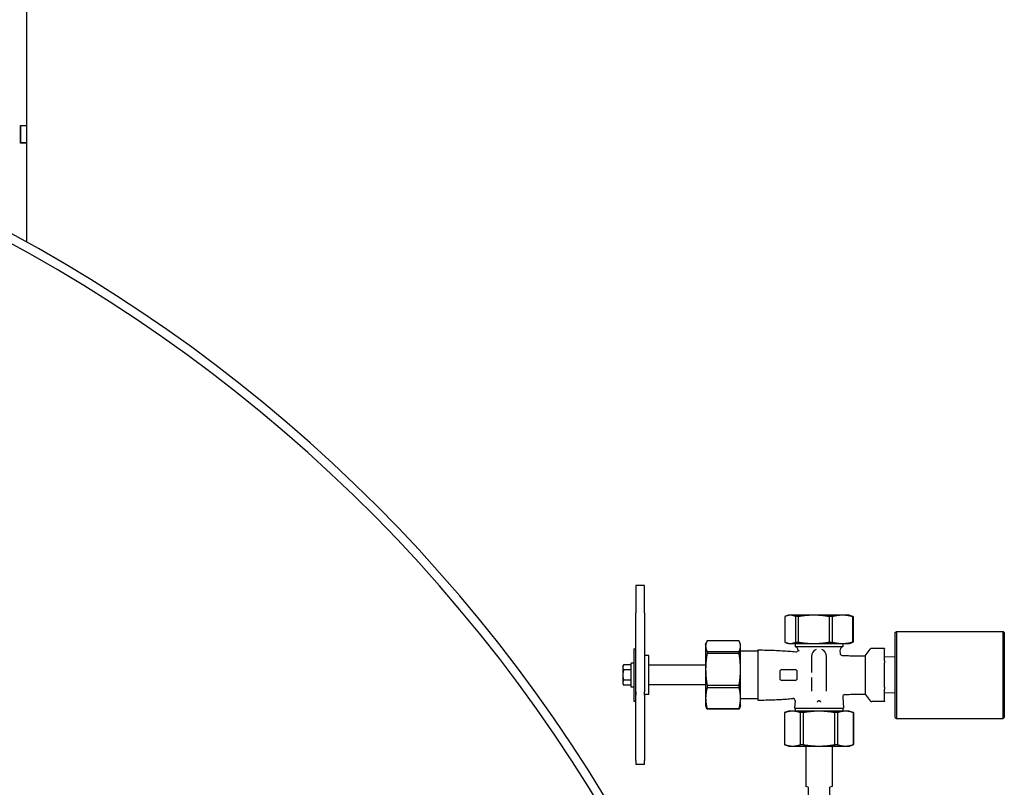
# Model space of a CAD drawing. Header units: inches. Extents: x 24 to 1128, y -69 to 748.
# Tile 271 of 656: x 444 to 472, y 322 to 344. Entities that reach past the tile are written whole.
import ezdxf

# ---------------------------------------------------------------- set-up
doc = ezdxf.new("R2010")
doc.units = ezdxf.units.IN
doc.header["$LTSCALE"] = 32
doc.header["$MEASUREMENT"] = 0
doc.layers.add('Visible (ANSI)', color=7, linetype='Continuous', lineweight=30)

msp = doc.modelspace()

# ---------------------------------------------------------------- linework, layer by layer
at = {"layer": 'Visible (ANSI)'}
for p, q in [((444.18688, 347.79117), (444.18688, 341.30117)), ((444.00758, 341.30117), (444.18688, 341.30117)), ((444.00758, 340.79117), (444.00758, 341.30117)), ((444.18688, 341.30117), (444.18688, 341.29117)), ((444.00758, 341.29117), (444.00758, 340.80117)), ((444.18688, 341.29117), (444.00758, 341.29117)), ((444.18688, 341.29117), (444.18688, 340.80117)), ((444.18688, 340.80117), (444.00758, 340.80117)), ((444.18688, 340.79117), (444.00758, 340.79117)), ((444.18688, 340.80117), (444.18688, 340.79117)), ((444.18688, 340.79117), (444.18688, 337.95574)), ((461.65483, 328.11213), (461.65483, 327.32521)), ((461.90483, 328.11213), (461.65483, 328.11213)), ((461.90483, 327.32521), (461.90483, 328.11213)), ((461.65483, 325.0666), (461.65483, 327.32521)), ((461.90483, 327.32521), (461.90483, 325.0666)), ((465.92582, 327.21987), (465.92582, 326.48927)), ((466.02983, 327.26082), (465.97309, 327.24017)), ((466.08312, 327.26082), (466.02983, 327.26082)), ((466.75438, 327.26082), (466.08312, 327.26082)), ((466.30345, 327.21987), (466.24042, 327.21987)), ((466.24042, 326.48927), (466.24042, 327.21987)), ((466.30345, 327.21987), (466.30345, 326.48927)), ((467.57609, 327.26082), (466.75438, 327.26082)), ((467.28247, 327.21987), (467.20531, 327.21987)), ((467.20531, 326.48927), (467.20531, 327.21987)), ((467.28247, 327.21987), (467.28247, 326.48927)), ((467.77983, 327.26082), (467.57609, 327.26082)), ((467.77983, 327.26082), (467.83657, 327.24017)), ((467.88385, 327.21987), (467.86972, 327.21987)), ((467.86972, 326.48927), (467.86972, 327.21987)), ((467.88385, 327.21987), (467.88385, 326.48927)), ((469.09233, 326.76492), (469.12358, 326.79617)), ((469.09233, 324.32742), (469.09233, 326.76492)), ((469.12358, 326.79617), (469.12358, 324.29617)), ((469.12358, 326.79617), (472.18608, 326.79617)), ((472.18608, 324.29617), (472.18608, 326.79617)), ((472.21733, 326.76492), (472.18608, 326.79617)), ((472.21733, 326.76492), (472.21733, 324.32742)), ((463.65483, 326.42117), (463.6737, 326.47302)), ((463.65483, 326.42117), (463.65483, 326.37222)), ((463.65483, 326.37222), (463.65483, 325.7093)), ((464.61388, 326.52317), (463.69578, 326.52317)), ((464.65483, 326.42117), (464.63596, 326.47302)), ((464.65483, 326.37222), (464.65483, 326.42117)), ((464.65483, 325.7093), (464.65483, 326.37222)), ((466.02983, 326.44832), (465.97309, 326.46897)), ((466.02983, 326.44832), (466.08312, 326.44832)), ((466.08312, 326.44832), (466.75438, 326.44832)), ((466.21733, 326.44832), (466.21733, 326.36117)), ((466.21733, 326.36117), (467.59233, 326.36117)), ((466.24042, 326.48927), (466.30345, 326.48927)), ((466.75438, 326.44832), (467.57609, 326.44832)), ((467.20531, 326.48927), (467.28247, 326.48927)), ((467.57609, 326.44832), (467.77983, 326.44832)), ((467.59233, 326.44832), (467.59233, 326.36117)), ((467.77983, 326.44832), (467.83657, 326.46897)), ((467.86972, 326.48927), (467.88385, 326.48927)), ((461.59483, 326.29617), (461.59483, 324.79617)), ((461.59483, 326.29617), (461.65483, 326.29617)), ((462.02983, 326.10867), (461.92046, 326.10867)), ((462.02983, 324.98367), (462.02983, 326.10867)), ((463.69578, 326.22127), (463.69578, 326.15902)), ((463.69578, 326.22127), (464.61388, 326.22127)), ((464.61388, 326.15902), (463.69578, 326.15902)), ((464.61388, 326.15902), (464.61388, 326.22127)), ((465.15483, 326.23367), (464.65483, 326.23367)), ((465.15483, 326.26472), (465.15483, 324.82762)), ((466.68608, 326.07742), (466.68608, 325.61543)), ((467.12358, 325.07984), (467.12358, 326.07742)), ((467.5062, 326.23477), (467.51034, 326.16604)), ((468.22983, 326.09617), (468.3677, 326.28328)), ((468.22983, 326.09617), (468.22983, 324.99617)), ((468.77983, 326.30871), (468.41802, 326.30871)), ((468.77983, 326.30871), (468.77983, 326.30033)), ((468.77983, 325.95031), (468.77983, 326.30033)), ((469.09233, 326.05753), (468.77983, 326.07117)), ((461.27983, 325.79617), (461.30216, 325.83484)), ((461.27983, 325.79617), (461.27983, 325.76268)), ((461.51483, 325.83484), (461.30216, 325.83484)), ((461.51483, 325.20217), (461.51483, 325.89017)), ((461.59483, 325.89017), (461.51483, 325.89017)), ((463.65483, 325.82742), (462.02983, 325.82742)), ((468.77983, 325.95031), (468.77983, 325.89619)), ((468.77983, 325.19615), (468.77983, 325.89619)), ((461.27983, 325.76268), (461.27983, 325.54617)), ((461.27983, 325.54617), (461.27983, 325.32966)), ((461.51483, 325.69051), (461.30216, 325.69051)), ((463.65483, 325.7093), (463.65483, 324.88325)), ((464.65483, 324.88325), (464.65483, 325.7093)), ((465.77983, 325.63992), (465.77983, 325.45242)), ((465.84233, 325.70242), (466.21733, 325.70242)), ((466.27983, 325.45242), (466.27983, 325.63992)), ((461.27983, 325.32966), (461.27983, 325.29617)), ((461.27983, 325.29617), (461.30216, 325.25749)), ((461.51483, 325.40183), (461.30216, 325.40183)), ((461.51483, 325.25749), (461.30216, 325.25749)), ((463.65483, 325.26492), (462.02983, 325.26492)), ((463.69578, 325.25958), (463.69578, 325.18202)), ((463.69578, 325.25958), (464.61388, 325.25958)), ((464.61388, 325.18202), (464.61388, 325.25958)), ((466.21733, 325.38992), (465.84233, 325.38992)), ((466.68608, 325.47691), (466.68608, 325.07984)), ((461.59483, 325.20217), (461.51483, 325.20217)), ((461.65483, 325.0666), (461.65483, 324.96953)), ((461.65483, 324.96953), (461.65483, 325.0666)), ((461.65483, 323.09115), (461.65483, 324.96953)), ((461.90483, 324.96953), (461.90483, 325.0666)), ((461.90483, 324.96953), (461.90483, 323.09115)), ((462.02983, 324.98367), (461.92046, 324.98367)), ((464.61388, 325.18202), (463.69578, 325.18202)), ((467.58531, 324.92167), (467.60483, 324.59767)), ((468.22983, 324.99617), (468.3677, 324.80906)), ((468.77983, 325.19615), (468.77983, 325.14202)), ((468.77983, 324.79201), (468.77983, 325.14202)), ((469.09233, 325.03481), (468.77983, 325.02117)), ((461.59483, 324.79617), (461.65483, 324.79617)), ((463.65483, 324.88325), (463.65483, 324.67117)), ((463.65483, 324.67117), (463.6737, 324.61932)), ((464.65483, 324.67117), (464.63596, 324.61932)), ((464.65483, 324.67117), (464.65483, 324.88325)), ((465.15483, 324.85867), (464.65483, 324.85867)), ((466.21736, 324.80566), (466.20483, 324.59767)), ((468.77983, 324.78363), (468.41802, 324.78363)), ((468.77983, 324.79201), (468.77983, 324.78363)), ((463.69578, 324.58448), (463.69578, 324.56916)), ((463.69578, 324.58448), (464.61388, 324.58448)), ((464.61388, 324.56916), (463.69578, 324.56916)), ((464.61388, 324.56916), (464.61388, 324.58448)), ((466.02983, 324.50867), (465.91733, 324.46772)), ((465.91819, 324.46772), (465.91733, 324.46772)), ((465.91733, 324.46772), (465.91733, 323.54962)), ((465.91819, 324.46772), (465.91819, 323.54962)), ((466.14706, 324.50867), (466.02983, 324.50867)), ((466.90483, 324.50867), (466.14706, 324.50867)), ((466.20483, 324.59767), (467.60483, 324.59767)), ((466.21733, 324.59767), (466.21733, 324.50867)), ((466.44708, 324.46772), (466.37593, 324.46772)), ((466.37593, 323.54962), (466.37593, 324.46772)), ((466.44708, 324.46772), (466.44708, 323.54962)), ((467.6626, 324.50867), (466.90483, 324.50867)), ((467.43373, 324.46772), (467.36258, 324.46772)), ((467.36258, 323.54962), (467.36258, 324.46772)), ((467.43373, 324.46772), (467.43373, 323.54962)), ((467.59233, 324.59767), (467.59233, 324.50867)), ((467.77983, 324.50867), (467.6626, 324.50867)), ((467.77983, 324.50867), (467.89233, 324.46772)), ((467.89233, 324.46772), (467.89148, 324.46772)), ((467.89148, 323.54962), (467.89148, 324.46772)), ((467.89233, 324.46772), (467.89233, 323.54962)), ((469.09233, 324.32742), (469.12358, 324.29617)), ((469.12358, 324.29617), (472.18608, 324.29617)), ((472.21733, 324.32742), (472.18608, 324.29617)), ((466.02983, 323.50867), (465.91733, 323.54962)), ((465.91733, 323.54962), (465.91819, 323.54962)), ((466.37593, 323.54962), (466.44708, 323.54962)), ((467.36258, 323.54962), (467.43373, 323.54962)), ((467.77983, 323.50867), (467.89233, 323.54962)), ((467.89148, 323.54962), (467.89233, 323.54962)), ((466.02983, 323.50867), (466.14706, 323.50867)), ((466.14706, 323.50867), (466.90483, 323.50867)), ((466.52983, 323.50867), (466.52983, 322.35331)), ((466.90483, 323.50867), (467.6626, 323.50867)), ((467.27983, 323.50867), (467.27983, 322.35331)), ((467.6626, 323.50867), (467.77983, 323.50867)), ((461.65483, 323.09115), (461.65483, 322.9802)), ((461.90483, 322.9802), (461.65483, 322.9802)), ((461.90483, 322.9802), (461.90483, 323.09115)), ((466.59233, 322.32742), (466.52983, 322.35331)), ((466.59233, 322.32742), (466.59233, 322.01492)), ((467.27983, 322.35331), (467.21733, 322.32742)), ((467.21733, 322.01492), (467.21733, 322.32742))]:
    msp.add_line(p, q, dxfattribs=at)
for centre, radius, start, end in [((422.62125, 298.89305), 44.62029, 22.000783, 94.726002), ((422.62125, 298.89305), 44.37029, 19.900415, 94.722655), ((466.17869, 326.24229), 0.125, 6.544845, 71.994266), ((467.63097, 326.24229), 0.125, 108.005734, 183.447874), ((461.92046, 326.09304), 0.01562, 90, 180), ((466.2433, 326.27543), 0.0625, 265.040364, 342.402259), ((466.90483, 326.07742), 0.21875, 110.91922, 180), ((466.90483, 326.07742), 0.21875, 0, 69.08078), ((467.57272, 326.1698), 0.0625, 183.447874, 267.617645), ((468.41802, 326.24621), 0.0625, 90, 143.615648), ((465.84233, 325.63992), 0.0625, 90, 180), ((466.21733, 325.63992), 0.0625, 0, 90), ((465.84233, 325.45242), 0.0625, 180, 270), ((466.21733, 325.45242), 0.0625, 270, 0), ((467.6477, 324.92543), 0.0625, 92.023335, 183.447874), ((466.15498, 324.80942), 0.0625, 356.552126, 94.715029), ((468.41802, 324.84613), 0.0625, 216.384352, 270)]:
    msp.add_arc(centre, radius, start, end, dxfattribs=at)
for points, weights in [([(466.08312, 327.26082), (466.00922, 327.26082), (465.92582, 327.21987)], [1, 1.07154778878, 1.0788594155]), ([(466.24042, 327.21987), (466.15702, 327.26082), (466.08312, 327.26082)], [1.0788594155, 1.07154778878, 1]), ([(466.75438, 327.26082), (466.54254, 327.26082), (466.30345, 327.21987)], [1, 1.07154778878, 1.0788594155]), ([(467.20531, 327.21987), (466.96623, 327.26082), (466.75438, 327.26082)], [1.0788594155, 1.07154778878, 1]), ([(467.57609, 327.26082), (467.43815, 327.26082), (467.28247, 327.21987)], [1, 1.07154778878, 1.0788594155]), ([(467.86972, 327.21987), (467.71404, 327.26082), (467.57609, 327.26082)], [1.0788594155, 1.07154778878, 1]), ([(467.83657, 327.24017), (467.85952, 327.23181), (467.88385, 327.21987)], [1.06905877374, 1.07671691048, 1.0788594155]), ([(463.69578, 326.52317), (463.65483, 326.44314), (463.65483, 326.37222)], [1.06691969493, 1.06560189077, 1]), ([(463.65483, 326.37222), (463.65483, 326.30131), (463.69578, 326.22127)], [1, 1.06560189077, 1.06691969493]), ([(464.65483, 326.37222), (464.65483, 326.44314), (464.61388, 326.52317)], [1, 1.06560189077, 1.06691969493]), ([(464.61388, 326.22127), (464.65483, 326.30131), (464.65483, 326.37222)], [1.06691969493, 1.06560189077, 1]), ([(465.92582, 326.48927), (466.00922, 326.44832), (466.08312, 326.44832)], [1.0788594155, 1.07154778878, 1]), ([(466.08312, 326.44832), (466.15702, 326.44832), (466.24042, 326.48927)], [1, 1.07154778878, 1.0788594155]), ([(466.30345, 326.48927), (466.54254, 326.44832), (466.75438, 326.44832)], [1.0788594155, 1.07154778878, 1]), ([(466.75438, 326.44832), (466.96623, 326.44832), (467.20531, 326.48927)], [1, 1.07154778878, 1.0788594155]), ([(467.28247, 326.48927), (467.43815, 326.44832), (467.57609, 326.44832)], [1.0788594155, 1.07154778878, 1]), ([(467.57609, 326.44832), (467.71404, 326.44832), (467.86972, 326.48927)], [1, 1.07154778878, 1.0788594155]), ([(467.88385, 326.48927), (467.85952, 326.47732), (467.83657, 326.46897)], [1.0788594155, 1.07671691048, 1.06905877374]), ([(463.69578, 326.15902), (463.65483, 325.92058), (463.65483, 325.7093)], [1.06691969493, 1.06560189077, 1]), ([(464.65483, 325.7093), (464.65483, 325.92058), (464.61388, 326.15902)], [1, 1.06560189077, 1.06691969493]), ([(461.30216, 325.83484), (461.27983, 325.79617), (461.27983, 325.76268)], [1, 1.0379548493, 1]), ([(461.27983, 325.76268), (461.27983, 325.72918), (461.30216, 325.69051)], [1, 1.0379548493, 1]), ([(461.30216, 325.69051), (461.27983, 325.61316), (461.27983, 325.54617)], [1, 1.0379548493, 1]), ([(461.27983, 325.54617), (461.27983, 325.47918), (461.30216, 325.40183)], [1, 1.0379548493, 1]), ([(463.65483, 325.7093), (463.65483, 325.49803), (463.69578, 325.25958)], [1, 1.06560189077, 1.06691969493]), ([(464.61388, 325.25958), (464.65483, 325.49803), (464.65483, 325.7093)], [1.06691969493, 1.06560189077, 1]), ([(461.30216, 325.40183), (461.27983, 325.36316), (461.27983, 325.32966)], [1, 1.0379548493, 1]), ([(461.27983, 325.32966), (461.27983, 325.29617), (461.30216, 325.25749)], [1, 1.0379548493, 1]), ([(463.69578, 325.18202), (463.65483, 325.02361), (463.65483, 324.88325)], [1.06691969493, 1.06560189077, 1]), ([(464.65483, 324.88325), (464.65483, 325.02361), (464.61388, 325.18202)], [1, 1.06560189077, 1.06691969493]), ([(463.65483, 324.88325), (463.65483, 324.74289), (463.69578, 324.58448)], [1, 1.06560189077, 1.06691969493]), ([(464.61388, 324.58448), (464.65483, 324.74289), (464.65483, 324.88325)], [1.06691969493, 1.06560189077, 1]), ([(466.87984, 324.7976), (466.86623, 324.7894), (466.8526, 324.77226)], [1.00875771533, 1.00839537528, 1.00763899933]), ([(466.92982, 324.7976), (466.90483, 324.81267), (466.87984, 324.7976)], [1.00006274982, 1.00072339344, 1.00006274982]), ([(466.95706, 324.77226), (466.94343, 324.7894), (466.92982, 324.7976)], [1.00763899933, 1.00839537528, 1.00875771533]), ([(463.69578, 324.56916), (463.68254, 324.59504), (463.6737, 324.61932)], [1.06691969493, 1.06649332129, 1.0593374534]), ([(464.63596, 324.61932), (464.62712, 324.59504), (464.61388, 324.56916)], [1.0593374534, 1.06649332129, 1.06691969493]), ([(466.14706, 324.50867), (466.03953, 324.50867), (465.91819, 324.46772)], [1, 1.06560189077, 1.06691969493]), ([(466.37593, 324.46772), (466.25458, 324.50867), (466.14706, 324.50867)], [1.06691969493, 1.06560189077, 1]), ([(466.90483, 324.50867), (466.68978, 324.50867), (466.44708, 324.46772)], [1, 1.06560189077, 1.06691969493]), ([(467.36258, 324.46772), (467.11988, 324.50867), (466.90483, 324.50867)], [1.06691969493, 1.06560189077, 1]), ([(467.6626, 324.50867), (467.55508, 324.50867), (467.43373, 324.46772)], [1, 1.06560189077, 1.06691969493]), ([(467.89148, 324.46772), (467.77013, 324.50867), (467.6626, 324.50867)], [1.06691969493, 1.06560189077, 1]), ([(465.91819, 323.54962), (466.03953, 323.50867), (466.14706, 323.50867)], [1.06691969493, 1.06560189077, 1]), ([(466.14706, 323.50867), (466.25458, 323.50867), (466.37593, 323.54962)], [1, 1.06560189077, 1.06691969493]), ([(466.44708, 323.54962), (466.68978, 323.50867), (466.90483, 323.50867)], [1.06691969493, 1.06560189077, 1]), ([(466.90483, 323.50867), (467.11988, 323.50867), (467.36258, 323.54962)], [1, 1.06560189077, 1.06691969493]), ([(467.43373, 323.54962), (467.55508, 323.50867), (467.6626, 323.50867)], [1.06691969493, 1.06560189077, 1]), ([(467.6626, 323.50867), (467.77013, 323.50867), (467.89148, 323.54962)], [1, 1.06560189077, 1.06691969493])]:
    msp.add_rational_spline(points, weights, degree=2, dxfattribs=at)
for points, knots in [([(461.90483, 326.0929), (461.90502, 326.0931), (461.90515, 326.09327), (461.90567, 326.09396), (461.90587, 326.09435), (461.90587, 326.09435)], [0.065041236, 0.065041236, 0.065041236, 0.065041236, 0.0770531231, 0.0770531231, 0.1201161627, 0.1201161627, 0.1201161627, 0.1201161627]), ([(465.15483, 326.26472), (465.24084, 326.26472), (465.32327, 326.2637), (465.48203, 326.26004), (465.55836, 326.2574), (465.7059, 326.2509), (465.7771, 326.24705), (465.91524, 326.23848), (465.98217, 326.23377), (466.11251, 326.2238), (466.17592, 326.21855), (466.2379, 326.21317)], [1, 1, 1, 1, 1.05515271, 1.05515271, 1.110305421, 1.110305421, 1.165458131, 1.165458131, 1.220610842, 1.220610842, 1.275763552, 1.275763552, 1.275763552, 1.275763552]), ([(466.30288, 326.25654), (466.30288, 326.25654), (466.3029, 326.25653), (466.30301, 326.25645), (466.30316, 326.25636), (466.3038, 326.25597), (466.30448, 326.25555), (466.31013, 326.25205), (466.3212, 326.24521), (466.33686, 326.23498), (466.33701, 326.23488), (466.33717, 326.23477)], [0.515559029, 0.515559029, 0.515559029, 0.515559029, 0.536492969, 0.536492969, 0.575754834, 0.575754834, 0.651536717, 0.651536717, 1.032417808, 1.032417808, 1.036304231, 1.036304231, 1.036304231, 1.036304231]), ([(467.57013, 326.10735), (467.61921, 326.10531), (467.66759, 326.1036), (467.76263, 326.10079), (467.8093, 326.09968), (467.90054, 326.09799), (467.9451, 326.0974), (468.03162, 326.0966), (468.07358, 326.09638), (468.15429, 326.09617), (468.19304, 326.09617), (468.22983, 326.09617)], [1.724537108, 1.724537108, 1.724537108, 1.724537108, 1.779629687, 1.779629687, 1.834722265, 1.834722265, 1.889814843, 1.889814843, 1.944907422, 1.944907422, 2, 2, 2, 2]), ([(461.90483, 326.0468), (461.90483, 326.04692), (461.90483, 326.04705), (461.90483, 326.04727), (461.90483, 326.04737), (461.90484, 326.04757), (461.90484, 326.04766), (461.90484, 326.04774), (461.90484, 326.04775), (461.90484, 326.04775)], [0, 0, 0, 0, 0.00185340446, 0.00185340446, 0.00368384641, 0.00368384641, 0.00609395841, 0.00609395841, 0.00735151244, 0.00735151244, 0.00735151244, 0.00735151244]), ([(461.90488, 325.01433), (461.90489, 325.01453), (461.9049, 325.01474), (461.90484, 325.0151), (461.90484, 325.01513), (461.90483, 325.01515)], [0.0276504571, 0.0276504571, 0.0276504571, 0.0276504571, 0.0418832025, 0.0418832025, 0.0429005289, 0.0429005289, 0.0429005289, 0.0429005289]), ([(461.90486, 325.01372), (461.90486, 325.01372), (461.90486, 325.01372), (461.90486, 325.01373), (461.90486, 325.01388), (461.90484, 325.01429), (461.90484, 325.01449), (461.90483, 325.01479), (461.90483, 325.01487), (461.90483, 325.01499), (461.90483, 325.01501), (461.90483, 325.01505), (461.90483, 325.01506), (461.90483, 325.01508), (461.90483, 325.01508), (461.90483, 325.01508), (461.90483, 325.01508), (461.90483, 325.01508)], [0.0131384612, 0.0131384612, 0.0131384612, 0.0131384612, 0.013164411, 0.013164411, 0.0185008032, 0.0185008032, 0.0217568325, 0.0217568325, 0.0228374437, 0.0228374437, 0.0231974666, 0.0231974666, 0.0233174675, 0.0233174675, 0.0233574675, 0.0233574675, 0.023361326, 0.023361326, 0.023361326, 0.023361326]), ([(461.92046, 324.98367), (461.92003, 324.98367), (461.9196, 324.98369), (461.91886, 324.98375), (461.91855, 324.98378), (461.91793, 324.98386), (461.91764, 324.98391), (461.91712, 324.984), (461.91689, 324.98404), (461.91638, 324.98414), (461.91613, 324.9842), (461.91549, 324.98435), (461.91516, 324.98443), (461.9142, 324.98467), (461.91371, 324.9848), (461.9125, 324.9851), (461.91183, 324.98525), (461.91046, 324.98552), (461.90987, 324.98562), (461.90818, 324.98594), (461.90684, 324.98627), (461.90539, 324.98688), (461.90512, 324.987), (461.90483, 324.98712)], [0, 0, 0, 0, 0.0032377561, 0.0032377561, 0.0056925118, 0.0056925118, 0.0083858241, 0.0083858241, 0.011070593, 0.011070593, 0.0151239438, 0.0151239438, 0.0225008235, 0.0225008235, 0.039437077, 0.039437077, 0.0648007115, 0.0648007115, 0.0808067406, 0.0808067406, 0.0963977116, 0.0963977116, 0.0998934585, 0.0998934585, 0.0998934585, 0.0998934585]), ([(467.64549, 324.98789), (467.68882, 324.98942), (467.73153, 324.99069), (467.81545, 324.99278), (467.85666, 324.99359), (467.93727, 324.99484), (467.97667, 324.99527), (468.05327, 324.99586), (468.09048, 324.99601), (468.16226, 324.99617), (468.19684, 324.99617), (468.22983, 324.99617)], [1.752952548, 1.752952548, 1.752952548, 1.752952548, 1.802362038, 1.802362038, 1.851771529, 1.851771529, 1.901181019, 1.901181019, 1.95059051, 1.95059051, 2, 2, 2, 2]), ([(465.15483, 324.82762), (465.23278, 324.82762), (465.30779, 324.82846), (465.45273, 324.8315), (465.52265, 324.8337), (465.65815, 324.83916), (465.72371, 324.84242), (465.85115, 324.84972), (465.91301, 324.85376), (466.03363, 324.86239), (466.09238, 324.86697), (466.14984, 324.87171)], [1, 1, 1, 1, 1.049986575, 1.049986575, 1.099973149, 1.099973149, 1.149959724, 1.149959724, 1.199946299, 1.199946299, 1.249932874, 1.249932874, 1.249932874, 1.249932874]), ([(466.8526, 324.77226), (466.85257, 324.77222), (466.85255, 324.77219), (466.85209, 324.77163), (466.85158, 324.77118), (466.85033, 324.77041), (466.84963, 324.77016), (466.84885, 324.76999), (466.84884, 324.76999), (466.84883, 324.76999)], [0, 0, 0, 0, 0.0003134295, 0.0003134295, 0.0055212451, 0.0055212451, 0.0114431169, 0.0114431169, 0.0115315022, 0.0115315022, 0.0115315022, 0.0115315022]), ([(466.96083, 324.76999), (466.96082, 324.76999), (466.96081, 324.76999), (466.96003, 324.77016), (466.95929, 324.77042), (466.95799, 324.77125), (466.95749, 324.77172), (466.95706, 324.77226)], [-0.0000889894, -0.0000889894, -0.0000889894, -0.0000889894, 0, 0, 0.0059681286, 0.0059681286, 0.0108186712, 0.0108186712, 0.0108186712, 0.0108186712])]:
    msp.add_open_spline(points, degree=3, knots=knots, dxfattribs=at)

doc.saveas('drawing.dxf')
